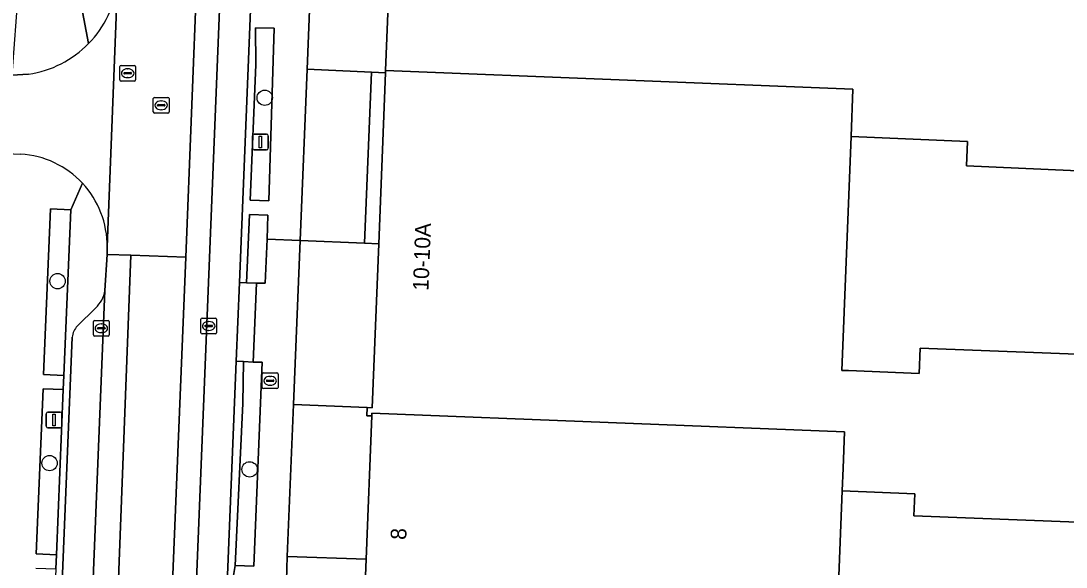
# Model space of a CAD drawing. Extents: x 160732 to 162107, y 387428 to 388479.
# Drawn here: x 161422.8 to 161489.4, y 387582.8 to 387617.6 of the extents above; entities that cross this region are included whole.
import ezdxf

# ---------------------------------------------------------------- set-up
doc = ezdxf.new("R2010")
doc.units = 0
for name, color, linetype in [('IMGEO_Boom', 7, 'Continuous'), ('IMGEO_Brandkraan', 7, 'Continuous'), ('IMGEO_Erf', 7, 'Continuous'), ('IMGEO_Fietspad_gesloten', 7, 'Continuous'), ('IMGEO_Groenvoorziening', 7, 'Continuous'), ('IMGEO_Haag', 7, 'Continuous'), ('IMGEO_Kolk', 7, 'Continuous'), ('IMGEO_Lichtmast', 7, 'Continuous'), ('IMGEO_Pand', 7, 'Continuous'), ('IMGEO_Pand_nummerreeks', 7, 'Continuous'), ('IMGEO_Parkeervlak_open', 7, 'Continuous'), ('IMGEO_Rijbaan_lokaal_gesloten', 7, 'Continuous'), ('IMGEO_Rijbaan_lokaal_open', 7, 'Continuous'), ('IMGEO_Rioolput', 7, 'Continuous'), ('IMGEO_Verkeerseiland_open', 7, 'Continuous'), ('IMGEO_Voetpad_open', 7, 'Continuous')]:
    doc.layers.add(name, color=color, linetype=linetype)

msp = doc.modelspace()

# ---------------------------------------------------------------- linework, layer by layer
at = {"layer": 'IMGEO_Boom'}
for centre in [(161438.341, 387612.707), (161425.156, 387601.031), (161424.647, 387589.448), (161437.382, 387589.05)]:
    msp.add_circle(centre, 0.489, dxfattribs=at)
at = {"layer": 'IMGEO_Brandkraan'}
for p, q in [((161438.187, 387594.264), (161438.187, 387595.116)), ((161438.262, 387595.19), (161439.114, 387595.19)), ((161438.675, 387594.97), (161438.7, 387594.97)), ((161439.188, 387595.116), (161439.188, 387594.264)), ((161439.114, 387594.19), (161438.262, 387594.19)), ((161438.446, 387594.684), (161438.446, 387594.696)), ((161438.884, 387594.647), (161438.486, 387594.647)), ((161438.489, 387594.733), (161438.887, 387594.733)), ((161438.698, 387594.41), (161438.673, 387594.41)), ((161438.93, 387594.696), (161438.93, 387594.684))]:
    msp.add_line(p, q, dxfattribs=at)
for points in [[(161438.187, 387594.264), (161438.187, 387595.116)], [(161438.262, 387595.19), (161439.114, 387595.19)], [(161439.188, 387595.116), (161439.188, 387594.264)], [(161439.114, 387594.19), (161438.262, 387594.19)]]:
    msp.add_lwpolyline(points, dxfattribs=at)
for centre, radius, start, end in [((161438.264, 387595.114), 0.0765, 91.55205, 178.44795), ((161438.264, 387595.114), 0.0765, 91.55205, 178.44795), ((161439.112, 387595.114), 0.0765, 1.55205, 88.44795), ((161439.112, 387595.114), 0.0765, 1.55205, 88.44795), ((161438.264, 387594.266), 0.0765, 181.55205, 268.44795), ((161438.264, 387594.266), 0.0765, 181.55205, 268.44795), ((161438.486, 387594.693), 0.0403, 85.87752, 175.75265), ((161438.483, 387594.683), 0.0366, 178.93798, 274.71019), ((161438.887, 387594.69), 0.043, 264.86636, 352.45326), ((161438.891, 387594.695), 0.0386, 1.73085, 96.63898), ((161439.112, 387594.266), 0.0765, 271.55205, 358.44795), ((161439.112, 387594.266), 0.0765, 271.55205, 358.44795)]:
    msp.add_arc(centre, radius, start, end, dxfattribs=at)
for centre, major_axis, ratio, start_param, end_param in [((161438.674, 387594.69), (-0.387, 0.002), 0.722429, 4.712389, 7.853982), ((161438.699, 387594.69), (-0.39, 0.002), 0.717154, 1.570796, 4.712389)]:
    msp.add_ellipse(centre, major_axis=major_axis, ratio=ratio, start_param=start_param, end_param=end_param, dxfattribs=at)
at = {"layer": 'IMGEO_Erf'}
for points in [[(161494.835, 387607.853), (161483.016, 387608.365), (161483.077, 387609.924), (161475.664, 387610.245), (161475.084, 387595.352), (161475.508, 387595.335), (161480.001, 387595.159), (161480.064, 387596.768), (161491.712, 387596.313)], [(161493.372, 387585.566), (161479.667, 387586.101), (161479.723, 387587.494), (161475.098, 387587.675), (161474.861, 387581.731), (161474.79, 387579.95), (161477.555, 387579.84), (161477.432, 387576.739), (161475.044, 387576.833), (161475.018, 387576.184), (161474.681, 387576.197), (161474.111, 387561.934), (161474.465, 387561.92), (161474.439, 387561.271), (161474.113, 387561.285), (161473.55, 387547.206), (161473.892, 387547.192), (161473.864, 387546.489), (161473.537, 387546.502), (161472.366, 387517.189), (161486.585, 387516.603), (161491.083, 387516.418)]]:
    msp.add_lwpolyline(points, dxfattribs=at)
at = {"layer": 'IMGEO_Fietspad_gesloten'}
for points in [[(161437.672, 387673.108), (161437.678, 387673.258), (161437.693, 387673.503), (161436.141, 387673.546), (161434.044, 387620.92), (161433.312, 387602.562), (161431.189, 387550.73), (161430.424, 387531.378), (161429.094, 387499.76), (161429.116, 387497.852), (161429.16, 387496.739), (161429.498, 387494.264), (161429.88, 387492.617), (161430.229, 387491.014), (161431.483, 387485.911), (161432.421, 387482.288)], [(161430.746, 387499.815), (161432.463, 387544.069), (161437.672, 387673.108)]]:
    msp.add_lwpolyline(points, dxfattribs=at)
msp.add_lwpolyline([(161429.82, 387602.683), (161428.309, 387602.736), (161428.171, 387600.43), (161426.17, 387551.16), (161426.175, 387550.958), (161427.837, 387550.882)], close=True, dxfattribs=at)
at = {"layer": 'IMGEO_Groenvoorziening'}
for points in [[(161441.035, 387614.529), (161445.136, 387614.336), (161446.031, 387614.294), (161446.037, 387614.434), (161446.203, 387618.612), (161441.209, 387618.82)], [(161437.767, 387614.797), (161437.407, 387606.19), (161438.594, 387606.152), (161438.945, 387617.128), (161437.758, 387617.166)], [(161440.593, 387603.613), (161444.695, 387603.45), (161445.136, 387614.336), (161441.035, 387614.529)], [(161425.995, 387605.579), (161424.716, 387605.633), (161424.267, 387595.084), (161425.546, 387595.03)], [(161438.487, 387603.697), (161438.546, 387605.226), (161437.372, 387605.271), (161437.187, 387600.927), (161437.814, 387600.9), (161438.38, 387600.9)], [(161437.614, 387595.885), (161436.989, 387595.912), (161436.944, 387593.234), (161436.467, 387582.934), (161437.658, 387582.894), (161438.175, 387595.874)], [(161425.515, 387594.134), (161424.239, 387594.187), (161423.803, 387583.672), (161425.079, 387583.619)], [(161439.78, 387583.506), (161444.798, 387583.332), (161445.163, 387592.456), (161444.841, 387592.469), (161444.862, 387592.984), (161440.171, 387593.171)]]:
    msp.add_lwpolyline(points, close=True, dxfattribs=at)
at = {"layer": 'IMGEO_Haag'}
for points in [[(161437.767, 387614.797), (161437.407, 387606.19), (161438.594, 387606.152), (161438.945, 387617.128), (161437.758, 387617.166)], [(161425.995, 387605.579), (161424.716, 387605.633), (161424.267, 387595.084), (161425.546, 387595.03)], [(161438.546, 387605.226), (161437.372, 387605.271), (161437.187, 387600.927), (161437.814, 387600.9), (161438.38, 387600.9), (161438.487, 387603.697)], [(161437.614, 387595.885), (161436.989, 387595.912), (161436.944, 387593.234), (161436.467, 387582.934), (161437.658, 387582.894), (161438.175, 387595.874)], [(161425.515, 387594.134), (161424.239, 387594.187), (161423.803, 387583.672), (161425.079, 387583.619)]]:
    msp.add_lwpolyline(points, close=True, dxfattribs=at)
at = {"layer": 'IMGEO_Kolk'}
for p, q in [((161427.44, 387597.608), (161427.44, 387598.46)), ((161427.515, 387598.534), (161428.367, 387598.534)), ((161427.928, 387598.314), (161427.953, 387598.314)), ((161428.441, 387598.46), (161428.441, 387597.608)), ((161434.279, 387597.752), (161434.279, 387598.604)), ((161434.354, 387598.678), (161435.206, 387598.678)), ((161434.538, 387598.172), (161434.538, 387598.184)), ((161434.581, 387598.221), (161434.979, 387598.221)), ((161434.767, 387598.458), (161434.792, 387598.458)), ((161435.022, 387598.184), (161435.022, 387598.172)), ((161435.28, 387598.604), (161435.28, 387597.752)), ((161428.367, 387597.534), (161427.515, 387597.534)), ((161427.699, 387598.028), (161427.699, 387598.04)), ((161428.137, 387597.991), (161427.739, 387597.991)), ((161427.742, 387598.077), (161428.14, 387598.077)), ((161427.951, 387597.754), (161427.926, 387597.754)), ((161428.183, 387598.04), (161428.183, 387598.028)), ((161435.206, 387597.678), (161434.354, 387597.678)), ((161434.976, 387598.135), (161434.578, 387598.135)), ((161434.79, 387597.898), (161434.765, 387597.898))]:
    msp.add_line(p, q, dxfattribs=at)
for points in [[(161427.44, 387597.608), (161427.44, 387598.46)], [(161427.515, 387598.534), (161428.367, 387598.534)], [(161428.441, 387598.46), (161428.441, 387597.608)], [(161434.279, 387597.752), (161434.279, 387598.604)], [(161434.354, 387598.678), (161435.206, 387598.678)], [(161435.28, 387598.604), (161435.28, 387597.752)], [(161428.367, 387597.534), (161427.515, 387597.534)], [(161435.206, 387597.678), (161434.354, 387597.678)]]:
    msp.add_lwpolyline(points, dxfattribs=at)
for centre, radius, start, end in [((161427.517, 387598.458), 0.0765, 91.55205, 178.44795), ((161427.517, 387598.458), 0.0765, 91.55205, 178.44795), ((161428.365, 387598.458), 0.0765, 1.55205, 88.44795), ((161428.365, 387598.458), 0.0765, 1.55205, 88.44795), ((161434.356, 387598.602), 0.0765, 91.55205, 178.44795), ((161434.356, 387598.602), 0.0765, 91.55205, 178.44795), ((161434.578, 387598.181), 0.0403, 85.87752, 175.75265), ((161434.575, 387598.171), 0.0366, 178.93798, 274.71019), ((161434.979, 387598.178), 0.043, 264.86636, 352.45326), ((161434.983, 387598.183), 0.0386, 1.73085, 96.63898), ((161435.204, 387598.602), 0.0765, 1.55205, 88.44795), ((161435.204, 387598.602), 0.0765, 1.55205, 88.44795), ((161427.517, 387597.61), 0.0765, 181.55205, 268.44795), ((161427.517, 387597.61), 0.0765, 181.55205, 268.44795), ((161427.739, 387598.037), 0.0403, 85.87752, 175.75265), ((161427.736, 387598.027), 0.0366, 178.93798, 274.71019), ((161428.14, 387598.034), 0.043, 264.86636, 352.45326), ((161428.144, 387598.039), 0.0386, 1.73085, 96.63898), ((161428.365, 387597.61), 0.0765, 271.55205, 358.44795), ((161428.365, 387597.61), 0.0765, 271.55205, 358.44795), ((161434.356, 387597.754), 0.0765, 181.55205, 268.44795), ((161434.356, 387597.754), 0.0765, 181.55205, 268.44795), ((161435.204, 387597.754), 0.0765, 271.55205, 358.44795), ((161435.204, 387597.754), 0.0765, 271.55205, 358.44795)]:
    msp.add_arc(centre, radius, start, end, dxfattribs=at)
for centre, major_axis, ratio, start_param, end_param in [((161427.927, 387598.034), (-0.387, 0.002), 0.722429, 4.712389, 7.853982), ((161427.952, 387598.034), (-0.39, 0.002), 0.717154, 1.570796, 4.712389), ((161434.766, 387598.178), (-0.387, 0.002), 0.722429, 4.712389, 7.853982), ((161434.791, 387598.178), (-0.39, 0.002), 0.717154, 1.570796, 4.712389)]:
    msp.add_ellipse(centre, major_axis=major_axis, ratio=ratio, start_param=start_param, end_param=end_param, dxfattribs=at)
at = {"layer": 'IMGEO_Lichtmast'}
for p, q in [((161437.57, 387609.49), (161437.57, 387610.29)), ((161437.57, 387610.29), (161437.57, 387609.49)), ((161437.67, 387610.39), (161438.46, 387610.39)), ((161438.46, 387610.39), (161437.67, 387610.39)), ((161438.56, 387610.29), (161438.56, 387609.49)), ((161438.56, 387609.49), (161438.56, 387610.29)), ((161438.46, 387609.39), (161437.67, 387609.39)), ((161437.67, 387609.39), (161438.46, 387609.39)), ((161424.438, 387591.791), (161424.438, 387592.591)), ((161424.438, 387592.591), (161424.438, 387591.791)), ((161424.538, 387592.691), (161425.328, 387592.691)), ((161425.328, 387592.691), (161424.538, 387592.691)), ((161425.428, 387592.591), (161425.428, 387591.791)), ((161425.428, 387591.791), (161425.428, 387592.591)), ((161425.328, 387591.691), (161424.538, 387591.691)), ((161424.538, 387591.691), (161425.328, 387591.691))]:
    msp.add_line(p, q, dxfattribs=at)
for points in [[(161437.99, 387610.265), (161438.14, 387610.265), (161438.14, 387609.515), (161437.99, 387609.515), (161437.99, 387610.265)], [(161424.858, 387592.566), (161425.008, 387592.566), (161425.008, 387591.816), (161424.858, 387591.816), (161424.858, 387592.566)]]:
    msp.add_lwpolyline(points, dxfattribs=at)
for centre, start, end in [((161437.67, 387610.29), 90, 180), ((161437.67, 387610.29), 90, 180), ((161438.46, 387610.29), 0, 90), ((161438.46, 387610.29), 360, 90), ((161437.67, 387609.49), 180, 270), ((161437.67, 387609.49), 180, 270), ((161438.46, 387609.49), 270, 0), ((161438.46, 387609.49), 270, 0), ((161424.538, 387592.591), 90, 180), ((161424.538, 387592.591), 90, 180), ((161425.328, 387592.591), 0, 90), ((161425.328, 387592.591), 360, 90), ((161424.538, 387591.791), 180, 270), ((161424.538, 387591.791), 180, 270), ((161425.328, 387591.791), 270, 0), ((161425.328, 387591.791), 270, 0)]:
    msp.add_arc(centre, 0.1, start, end, dxfattribs=at)
at = {"layer": 'IMGEO_Pand'}
msp.add_lwpolyline([(161448.098, 387666.226), (161446.264, 387620.149), (161446.203, 387618.612), (161446.037, 387614.434), (161475.781, 387613.25), (161475.664, 387610.245), (161483.077, 387609.924), (161483.016, 387608.365), (161494.835, 387607.853)], dxfattribs=at)
for points in [[(161475.664, 387610.245), (161475.781, 387613.25), (161446.037, 387614.434), (161446.031, 387614.294), (161445.598, 387603.414), (161445.183, 387592.971), (161444.862, 387592.984), (161444.841, 387592.469), (161445.163, 387592.456), (161445.17, 387592.634), (161475.248, 387591.439), (161475.156, 387589.136), (161475.098, 387587.675), (161479.723, 387587.494), (161479.667, 387586.101), (161493.372, 387585.566), (161493.648, 387592.501), (161491.563, 387592.567), (161491.712, 387596.313), (161480.064, 387596.768), (161480.001, 387595.159), (161475.508, 387595.335), (161475.084, 387595.352)], [(161475.098, 387587.675), (161475.156, 387589.136), (161475.248, 387591.439), (161445.17, 387592.634), (161445.163, 387592.456), (161444.798, 387583.332), (161444.735, 387581.743), (161444.591, 387578.143), (161444.22, 387578.158), (161444.195, 387577.533), (161444.563, 387577.518), (161444.574, 387577.713), (161474.653, 387576.518), (161474.666, 387576.848), (161475.044, 387576.833), (161477.432, 387576.739), (161477.555, 387579.84), (161474.79, 387579.95), (161474.861, 387581.731)]]:
    msp.add_lwpolyline(points, close=True, dxfattribs=at)
at = {"layer": 'IMGEO_Parkeervlak_open'}
for points in [[(161437.678, 387673.258), (161437.672, 387673.108), (161432.463, 387544.069), (161430.746, 387499.815)], [(161436.533, 387595.931), (161436.728, 387600.946), (161439.322, 387665.113), (161439.526, 387670.102)], [(161426.17, 387551.16), (161428.171, 387600.43)], [(161427.578, 387599.318), (161426.414, 387598.178)], [(161426.093, 387597.461), (161424.327, 387554.36)], [(161432.756, 387502.647), (161436.533, 387595.931)]]:
    msp.add_lwpolyline(points, dxfattribs=at)
msp.add_lwpolyline([(161440.171, 387593.171), (161444.862, 387592.984), (161445.183, 387592.971), (161445.598, 387603.414), (161444.695, 387603.45), (161440.593, 387603.613)], close=True, dxfattribs=at)
for centre, radius, start, end in [((161426.21, 387600.762), 1.989, 313.46207, 350.3983), ((161427.22, 387597.387), 1.129, 135.52681, 176.23719)]:
    msp.add_arc(centre, radius, start, end, dxfattribs=at)
at = {"layer": 'IMGEO_Rijbaan_lokaal_gesloten'}
msp.add_lwpolyline([(161433.312, 387602.562), (161429.82, 387602.683), (161427.837, 387550.882), (161431.189, 387550.73)], close=True, dxfattribs=at)
at = {"layer": 'IMGEO_Rijbaan_lokaal_open'}
msp.add_lwpolyline([(161434.044, 387620.92), (161430.635, 387621.063), (161429.024, 387621.13), (161428.98, 387620.017), (161428.314, 387603.217), (161428.309, 387602.736), (161429.82, 387602.683), (161433.312, 387602.562)], close=True, dxfattribs=at)
for points in [[(161428.314, 387603.217), (161428.98, 387620.017)], [(161423.314, 387614.213), (161422.245, 387614.14), (161411.581, 387614.585), (161411.375, 387609.658), (161422.811, 387609.126)]]:
    msp.add_lwpolyline(points, dxfattribs=at)
for centre, radius, start, end in [((161422.355, 387620.818), 6.673, 315.68764, 353.1095), ((161422.355, 387620.816), 6.672, 278.26704, 315.7008), ((161422.441, 387603.266), 5.871, 42.95241, 86.38283), ((161422.436, 387603.261), 5.878, 359.56912, 42.95646)]:
    msp.add_arc(centre, radius, start, end, dxfattribs=at)
at = {"layer": 'IMGEO_Rioolput'}
for p, q in [((161429.121, 387613.844), (161429.121, 387614.696)), ((161429.196, 387614.77), (161430.048, 387614.77)), ((161429.38, 387614.264), (161429.38, 387614.276)), ((161429.818, 387614.227), (161429.42, 387614.227)), ((161429.423, 387614.313), (161429.821, 387614.313)), ((161429.609, 387614.55), (161429.634, 387614.55)), ((161429.864, 387614.276), (161429.864, 387614.264)), ((161430.122, 387614.696), (161430.122, 387613.844)), ((161430.048, 387613.77), (161429.196, 387613.77)), ((161429.632, 387613.99), (161429.607, 387613.99)), ((161431.25, 387611.802), (161431.25, 387612.654)), ((161431.325, 387612.728), (161432.177, 387612.728)), ((161431.509, 387612.222), (161431.509, 387612.234)), ((161431.947, 387612.185), (161431.549, 387612.185)), ((161431.552, 387612.271), (161431.95, 387612.271)), ((161431.738, 387612.508), (161431.763, 387612.508)), ((161431.993, 387612.234), (161431.993, 387612.222)), ((161432.251, 387612.654), (161432.251, 387611.802)), ((161432.177, 387611.728), (161431.325, 387611.728)), ((161431.761, 387611.948), (161431.736, 387611.948))]:
    msp.add_line(p, q, dxfattribs=at)
for points in [[(161429.121, 387613.844), (161429.121, 387614.696)], [(161429.196, 387614.77), (161430.048, 387614.77)], [(161430.122, 387614.696), (161430.122, 387613.844)], [(161430.048, 387613.77), (161429.196, 387613.77)], [(161431.25, 387611.802), (161431.25, 387612.654)], [(161431.325, 387612.728), (161432.177, 387612.728)], [(161432.251, 387612.654), (161432.251, 387611.802)], [(161432.177, 387611.728), (161431.325, 387611.728)]]:
    msp.add_lwpolyline(points, dxfattribs=at)
for centre, radius, start, end in [((161429.198, 387614.694), 0.0765, 91.55205, 178.44795), ((161429.198, 387614.694), 0.0765, 91.55205, 178.44795), ((161429.42, 387614.273), 0.0403, 85.87752, 175.75265), ((161429.417, 387614.263), 0.0366, 178.93798, 274.71019), ((161429.821, 387614.27), 0.043, 264.86636, 352.45326), ((161429.825, 387614.275), 0.0386, 1.73085, 96.63898), ((161430.046, 387614.694), 0.0765, 1.55205, 88.44795), ((161430.046, 387614.694), 0.0765, 1.55205, 88.44795), ((161429.198, 387613.846), 0.0765, 181.55205, 268.44795), ((161429.198, 387613.846), 0.0765, 181.55205, 268.44795), ((161430.046, 387613.846), 0.0765, 271.55205, 358.44795), ((161430.046, 387613.846), 0.0765, 271.55205, 358.44795), ((161431.327, 387612.652), 0.0765, 91.55205, 178.44795), ((161431.327, 387612.652), 0.0765, 91.55205, 178.44795), ((161431.549, 387612.231), 0.0403, 85.87752, 175.75265), ((161431.546, 387612.221), 0.0366, 178.93798, 274.71019), ((161431.95, 387612.228), 0.043, 264.86636, 352.45326), ((161431.954, 387612.233), 0.0386, 1.73085, 96.63898), ((161432.175, 387612.652), 0.0765, 1.55205, 88.44795), ((161432.175, 387612.652), 0.0765, 1.55205, 88.44795), ((161431.327, 387611.804), 0.0765, 181.55205, 268.44795), ((161431.327, 387611.804), 0.0765, 181.55205, 268.44795), ((161432.175, 387611.804), 0.0765, 271.55205, 358.44795), ((161432.175, 387611.804), 0.0765, 271.55205, 358.44795)]:
    msp.add_arc(centre, radius, start, end, dxfattribs=at)
for centre, major_axis, ratio, start_param, end_param in [((161429.608, 387614.27), (-0.387, 0.002), 0.722429, 4.712389, 7.853982), ((161429.633, 387614.27), (-0.39, 0.002), 0.717154, 1.570796, 4.712389), ((161431.737, 387612.228), (-0.387, 0.002), 0.722429, 4.712389, 7.853982), ((161431.762, 387612.228), (-0.39, 0.002), 0.717154, 1.570796, 4.712389)]:
    msp.add_ellipse(centre, major_axis=major_axis, ratio=ratio, start_param=start_param, end_param=end_param, dxfattribs=at)
at = {"layer": 'IMGEO_Verkeerseiland_open'}
msp.add_lwpolyline([(161434.893, 387546.351), (161435.009, 387547.273), (161435.38, 387558.251), (161435.511, 387559.165), (161435.856, 387570.136), (161435.995, 387571.044), (161436.312, 387582.033), (161436.467, 387582.934), (161436.944, 387593.234), (161436.989, 387595.912), (161436.533, 387595.931), (161432.756, 387502.647)], dxfattribs=at)
at = {"layer": 'IMGEO_Voetpad_open'}
for points in [[(161429.796, 387678.957), (161428.871, 387677.463), (161428.105, 387666.222), (161428.338, 387665.266), (161428.264, 387664.424), (161427.903, 387654.01), (161427.844, 387653.096), (161427.405, 387642.111), (161427.385, 387641.208), (161426.941, 387630.238), (161426.916, 387629.327), (161426.522, 387619.332), (161427.13, 387616.156)], [(161439.526, 387670.102), (161439.322, 387665.113), (161436.728, 387600.946), (161437.187, 387600.927), (161437.372, 387605.271), (161438.546, 387605.226), (161438.487, 387603.697), (161440.593, 387603.613), (161441.035, 387614.529), (161441.209, 387618.82)], [(161427.13, 387616.156), (161426.522, 387619.332), (161425.231, 387619.383), (161425.625, 387629.378), (161426.916, 387629.327), (161426.941, 387630.238), (161425.704, 387630.288), (161426.148, 387641.258), (161427.385, 387641.208), (161427.405, 387642.111), (161426.182, 387642.16), (161426.621, 387653.145)], [(161422.64, 387619.567), (161422.245, 387614.14), (161423.314, 387614.213)], [(161426.738, 387607.267), (161425.995, 387605.579), (161425.546, 387595.03), (161425.515, 387594.134), (161425.079, 387583.619), (161425.047, 387582.71), (161424.584, 387571.745), (161424.562, 387570.851), (161424.097, 387559.859), (161424.07, 387558.948), (161423.611, 387547.98), (161424.046, 387544.689)], [(161423.782, 387582.763), (161425.047, 387582.71), (161425.079, 387583.619), (161423.803, 387583.672), (161424.239, 387594.187), (161425.515, 387594.134), (161425.546, 387595.03), (161424.267, 387595.084), (161424.716, 387605.633), (161425.995, 387605.579), (161426.738, 387607.267)], [(161439.718, 387581.971), (161439.78, 387583.506), (161440.171, 387593.171), (161440.593, 387603.613), (161438.487, 387603.697), (161438.38, 387600.9), (161437.814, 387600.9), (161437.614, 387595.885), (161438.175, 387595.874), (161437.658, 387582.894), (161436.467, 387582.934), (161436.312, 387582.033)], [(161428.171, 387600.43), (161428.309, 387602.736), (161428.314, 387603.217)], [(161426.414, 387598.178), (161427.578, 387599.318)], [(161424.327, 387554.36), (161426.093, 387597.461)]]:
    msp.add_lwpolyline(points, dxfattribs=at)
for points in [[(161438.594, 387606.152), (161437.407, 387606.19), (161437.767, 387614.797), (161437.758, 387617.166), (161438.945, 387617.128)], [(161445.136, 387614.336), (161444.695, 387603.45), (161445.598, 387603.414), (161446.031, 387614.294)], [(161437.814, 387600.9), (161437.187, 387600.927), (161436.728, 387600.946), (161436.533, 387595.931), (161436.989, 387595.912), (161437.614, 387595.885)], [(161439.718, 387581.971), (161444.735, 387581.743), (161444.798, 387583.332), (161439.78, 387583.506)]]:
    msp.add_lwpolyline(points, close=True, dxfattribs=at)
for centre, radius, start, end in [((161422.355, 387620.818), 6.673, 315.68764, 353.1095), ((161422.355, 387620.816), 6.672, 278.26704, 315.7008), ((161422.441, 387603.266), 5.871, 42.95241, 86.38283), ((161422.436, 387603.261), 5.878, 359.56912, 42.95646), ((161426.21, 387600.762), 1.989, 313.46207, 350.3983), ((161427.22, 387597.387), 1.129, 135.52681, 176.23719)]:
    msp.add_arc(centre, radius, start, end, dxfattribs=at)

# ---------------------------------------------------------------- texts
at = {"layer": 'IMGEO_Pand_nummerreeks'}
for s, rotation, p in [('10-10A', 87.71984, (161448.761, 387600.408)), ('8', 87.70838, (161447.348, 387584.551))]:
    msp.add_text(s, height=1, rotation=rotation, dxfattribs=at).set_placement(p)

doc.saveas('drawing.dxf')
